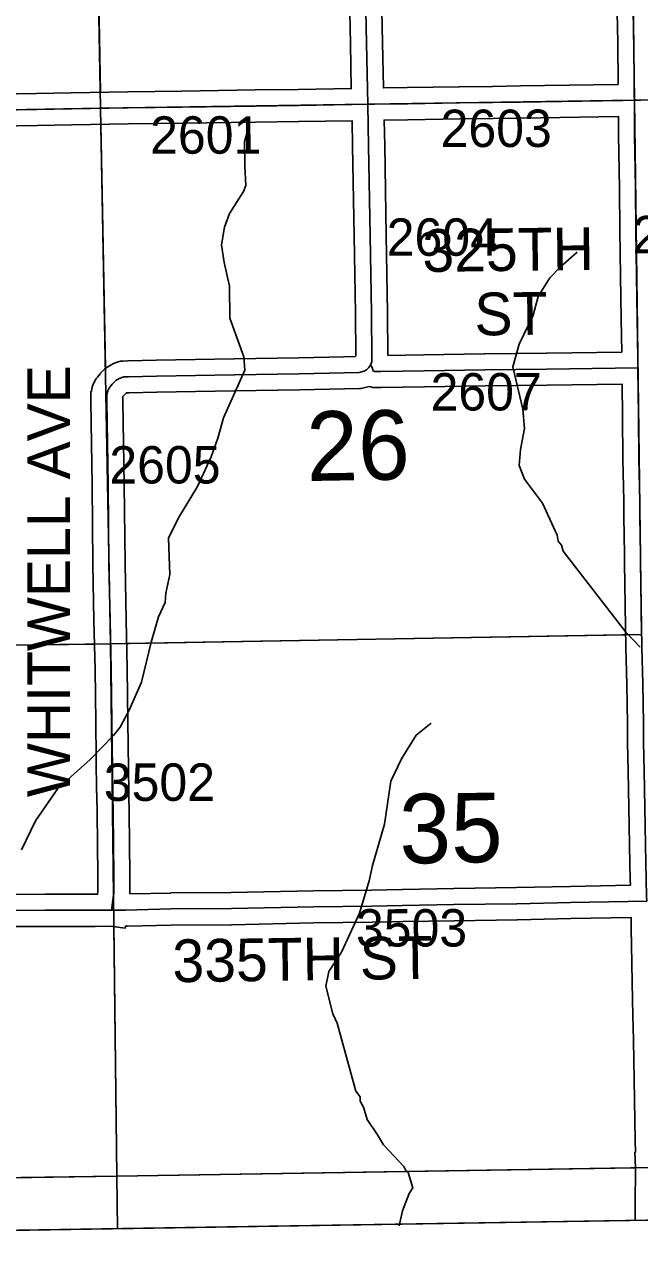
# Model space of a CAD drawing. Extents: x 23.6 to 68.7, y -63 to -29.
# Drawn here: x 54.643 to 55.794, y -57.633 to -55.332 of the extents above; entities that cross this region are included whole.
import ezdxf

# ---------------------------------------------------------------- set-up
doc = ezdxf.new("R2010")
doc.units = 0
for name, color, linetype in [('tdCoClipBndry', 7, 'Continuous'), ('tdCoCoBndry', 7, 'Continuous'), ('tdCoCoBndryPart', 7, 'Continuous'), ('tdCoHydroRiver', 7, 'Continuous'), ('tdCoSecRdNmbr', 7, 'Continuous'), ('tdCoSecRdTxt', 7, 'Continuous'), ('tdCoSecRteBand', 7, 'Continuous'), ('tdCoSecRteCL', 7, 'Continuous'), ('tdCoSectLine', 7, 'Continuous'), ('tdCoSectLinePart', 7, 'Continuous'), ('tdCoSectNmbr', 7, 'Continuous'), ('tdCoSurfGravel', 7, 'Continuous'), ('tdCoTwpBndryShd', 7, 'Continuous')]:
    doc.layers.add(name, color=color, linetype=linetype)

msp = doc.modelspace()

# ---------------------------------------------------------------- linework, layer by layer
at = {"layer": 'tdCoClipBndry'}
msp.add_lwpolyline([(48.4512, -33.5006), (56.4135, -33.3762), (56.4393, -33.3792), (56.4635, -33.3887), (56.4958, -33.4172), (56.511, -33.4483), (56.515, -33.4739), (56.5367, -34.4332), (56.5907, -38.4342), (56.6629, -42.4448), (56.8804, -55.4557), (56.9085, -56.4312), (56.9025, -56.8392), (56.9121, -57.4607), (56.9036, -57.4944), (56.8842, -57.5232), (56.8561, -57.5435), (56.8227, -57.553), (51.8233, -57.6334)], dxfattribs=at)
at = {"layer": 'tdCoCoBndry'}
for p, q in [((55.8172, -57.471), (54.8164, -57.4869)), ((54.8164, -57.4869), (55.8172, -57.471)), ((54.8164, -57.4869), (53.8174, -57.5025)), ((53.8174, -57.5025), (54.8164, -57.4869))]:
    msp.add_line(p, q, dxfattribs=at)
for points in [[(56.5284, -40.4484), (56.5463, -41.4474), (56.5633, -42.4465), (56.5785, -43.4411), (56.5946, -44.4414), (56.6119, -45.4382), (56.6301, -46.4017), (56.647, -47.4001), (56.6636, -48.3998), (56.6786, -49.3969), (56.6976, -50.3938), (56.712, -51.3894), (56.7304, -52.4659), (56.7487, -53.455), (56.7648, -54.458), (56.7808, -55.4579), (56.8089, -56.4341), (56.8029, -56.8393), (56.8127, -57.4536), (55.8172, -57.471), (54.8164, -57.4869), (53.8174, -57.5025), (52.8224, -57.5189), (51.8222, -57.5335)], [(51.8219, -57.5335), (52.8221, -57.5189), (53.8171, -57.5025), (54.816, -57.4869), (55.8169, -57.471), (56.8124, -57.4536)], [(51.8233, -57.6334), (56.8227, -57.553), (56.8561, -57.5435), (56.8842, -57.5232), (56.9036, -57.4944), (56.9121, -57.4607), (56.9119, -57.4521), (56.8127, -57.4536), (55.8172, -57.471), (54.8164, -57.4869), (53.8174, -57.5025), (52.8224, -57.5189), (51.8222, -57.5335)]]:
    msp.add_lwpolyline(points, dxfattribs=at)
at = {"layer": 'tdCoCoBndryPart'}
msp.add_lwpolyline([(53.847, -57.5021), (54.816, -57.4869), (55.7869, -57.4715)], dxfattribs=at)
at = {"layer": 'tdCoHydroRiver'}
for points in [[(55.0624, -55.5244), (55.0548, -55.5514), (55.0554, -55.5971), (55.0574, -55.6334), (55.0528, -55.6445), (55.0265, -55.6859), (55.0174, -55.7113), (55.0115, -55.7445), (55.0166, -55.7776), (55.0266, -55.8217), (55.0274, -55.8816), (55.0535, -55.9539), (55.0554, -55.9792), (55.0155, -56.0681), (55.0049, -56.1061), (54.9927, -56.141), (54.9666, -56.1965), (54.931, -56.2554), (54.9125, -56.2935), (54.9149, -56.3614), (54.9075, -56.3962), (54.9061, -56.4136), (54.8938, -56.4405), (54.8802, -56.4881), (54.8622, -56.5625), (54.8391, -56.6149), (54.8222, -56.6467), (54.8097, -56.6626), (54.7661, -56.7073), (54.7052, -56.7618), (54.6633, -56.8223), (54.6372, -56.8763)], [(55.7959, -56.4972), (55.7687, -56.4691), (55.6516, -56.3175), (55.6483, -56.3065), (55.6419, -56.2987), (55.6402, -56.2876), (55.6126, -56.228), (55.5789, -56.1826), (55.5691, -56.1575), (55.5719, -56.1275), (55.5793, -56.0879), (55.5757, -56.0516), (55.5573, -55.9729), (55.5694, -55.9302), (55.5956, -55.8762), (55.6046, -55.8413), (55.6263, -55.8063), (55.6466, -55.7855), (55.6778, -55.7583)], [(55.4046, -56.6394), (55.3765, -56.6619), (55.3486, -56.7064), (55.3286, -56.7477), (55.317, -56.8284), (55.2942, -56.906), (55.2883, -56.9345), (55.2701, -56.9947), (55.2363, -57.0678), (55.213, -57.1043), (55.2071, -57.1313), (55.2203, -57.1832), (55.2284, -57.2005), (55.2632, -57.3279), (55.2712, -57.3388), (55.2713, -57.3467), (55.2777, -57.3577), (55.2844, -57.3813), (55.3036, -57.4095), (55.3149, -57.4283), (55.3533, -57.4689), (55.3566, -57.4751), (55.3613, -57.4803)], [(55.3613, -57.4803), (55.3699, -57.509), (55.3634, -57.5197), (55.3506, -57.5519), (55.3442, -57.5797)]]:
    msp.add_lwpolyline(points, dxfattribs=at)
at = {"layer": 'tdCoSecRteBand'}
for points in [[(54.5532, -55.4631), (54.6653, -55.4612), (54.7303, -55.4599), (54.7303, -55.4599), (54.7303, -55.4599), (54.8363, -55.458), (54.8364, -55.458), (54.8365, -55.458), (54.9378, -55.4568), (55.0747, -55.4547), (55.0748, -55.4547), (55.0748, -55.4547), (55.1553, -55.4538), (55.2549, -55.4521), (55.2548, -55.4517), (55.2548, -55.4517), (55.2531, -55.3674), (55.2531, -55.3674), (55.2531, -55.3674), (55.25, -55.219)], [(55.31, -55.2178), (55.3131, -55.3661), (55.3148, -55.4509), (55.3597, -55.4503), (55.457, -55.4488), (55.4571, -55.4488), (55.4571, -55.4488), (55.5194, -55.4481), (55.5712, -55.4472), (55.5712, -55.4472), (55.5712, -55.4472), (55.7542, -55.4444), (55.7542, -55.444), (55.7542, -55.4439), (55.7542, -55.4438), (55.7537, -55.3661), (55.752, -55.2808)], [(54.5564, -56.9601), (54.6814, -56.9596), (54.6814, -56.9596), (54.6815, -56.9596), (54.7751, -56.9596), (54.7754, -56.9596), (54.7796, -56.9596), (54.7804, -56.9546), (54.7804, -56.9316), (54.7795, -56.8585), (54.7781, -56.77), (54.778, -56.7699), (54.778, -56.7698), (54.7766, -56.6373), (54.7754, -56.5387), (54.773, -56.4481), (54.773, -56.448), (54.773, -56.4479), (54.7711, -56.3419), (54.7711, -56.3418), (54.7711, -56.3417), (54.7695, -56.1941), (54.7671, -56.0373), (54.7671, -56.0368), (54.7671, -56.0363), (54.7673, -56.0241), (54.7674, -56.0209), (54.7681, -56.0178), (54.7698, -56.0107), (54.7706, -56.007), (54.7723, -56.0037), (54.7757, -55.9972), (54.7772, -55.9943), (54.7793, -55.9918), (54.7844, -55.9858), (54.7852, -55.9848), (54.7861, -55.9839), (54.7928, -55.9772), (54.7956, -55.9744), (54.799, -55.9724), (54.8052, -55.9688), (54.8074, -55.9676), (54.8098, -55.9667), (54.8181, -55.9636), (54.8225, -55.962), (54.827, -55.9618), (54.8364, -55.9613), (54.8368, -55.9613), (54.8372, -55.9612), (54.8893, -55.96), (54.8894, -55.96), (54.8895, -55.96), (55.0354, -55.9577), (55.0354, -55.9577), (55.0354, -55.9577), (55.1568, -55.9557), (55.2407, -55.9538), (55.2618, -55.9533), (55.2635, -55.9521), (55.2626, -55.8725), (55.2602, -55.7276), (55.2573, -55.5599), (55.2562, -55.5121), (55.1563, -55.5138), (55.1562, -55.5138), (55.1561, -55.5138), (55.0755, -55.5147), (54.9386, -55.5168), (54.9386, -55.5168), (54.9385, -55.5168), (54.8373, -55.518), (54.7315, -55.5199), (54.6665, -55.5212), (54.6664, -55.5212), (54.6664, -55.5212), (54.5543, -55.5231)], [(55.3235, -55.9512), (55.3909, -55.9502), (55.5043, -55.9485), (55.5043, -55.9485), (55.5043, -55.9485), (55.6206, -55.9469), (55.6207, -55.9469), (55.6207, -55.9469), (55.7613, -55.9451), (55.7601, -55.8834), (55.7601, -55.8832), (55.7601, -55.8831), (55.7591, -55.8026), (55.7577, -55.7181), (55.7577, -55.718), (55.7577, -55.718), (55.7567, -55.6383), (55.7557, -55.5716), (55.7557, -55.5716), (55.7557, -55.5715), (55.7553, -55.5397), (55.7553, -55.5396), (55.7553, -55.5394), (55.7552, -55.5044), (55.5722, -55.5072), (55.5204, -55.5081), (55.5203, -55.5081), (55.5202, -55.5081), (55.4579, -55.5088), (55.3606, -55.5103), (55.3605, -55.5103), (55.3605, -55.5103), (55.3162, -55.5109), (55.3173, -55.5585), (55.3173, -55.5586), (55.3173, -55.5587), (55.3202, -55.7266), (55.3202, -55.7266), (55.3202, -55.7266), (55.3226, -55.8716), (55.3226, -55.8717), (55.3226, -55.8717), (55.3235, -55.9512)], [(54.8404, -56.9589), (54.9166, -56.9572), (54.9168, -56.9571), (54.9171, -56.9571), (55.0299, -56.9565), (55.1831, -56.9533), (55.1833, -56.9533), (55.1834, -56.9533), (55.2928, -56.952), (55.3502, -56.9507), (55.3503, -56.9507), (55.3504, -56.9507), (55.4466, -56.949), (55.4466, -56.949), (55.4467, -56.949), (55.5644, -56.9472), (55.6648, -56.9449), (55.6649, -56.9449), (55.665, -56.9449), (55.7773, -56.9428), (55.7771, -56.9332), (55.7756, -56.8683), (55.7756, -56.8681), (55.7756, -56.868), (55.7751, -56.8318), (55.7746, -56.7975), (55.7731, -56.7295), (55.7731, -56.7294), (55.7731, -56.7293), (55.7722, -56.6756), (55.7722, -56.6755), (55.7722, -56.6754), (55.7719, -56.6407), (55.7706, -56.5666), (55.7691, -56.498), (55.7691, -56.498), (55.7691, -56.4979), (55.7676, -56.4193), (55.7676, -56.4193), (55.7676, -56.4192), (55.7663, -56.339), (55.7663, -56.3389), (55.7663, -56.3388), (55.7662, -56.3237), (55.765, -56.2528), (55.765, -56.2527), (55.765, -56.2526), (55.7648, -56.2236), (55.7634, -56.1451), (55.7634, -56.145), (55.7634, -56.1448), (55.7627, -56.0654), (55.7618, -56.0051), (55.6215, -56.0069), (55.5052, -56.0085), (55.3918, -56.0102), (55.3108, -56.0114), (55.3103, -56.0114), (55.3098, -56.0114), (55.2978, -56.0112), (55.2944, -56.0111), (55.2912, -56.0103), (55.2884, -56.0096), (55.2855, -56.0102), (55.276, -56.0124), (55.2731, -56.013), (55.2702, -56.0131), (55.2422, -56.0138), (55.2422, -56.0138), (55.2422, -56.0138), (55.1581, -56.0157), (55.158, -56.0157), (55.1579, -56.0157), (55.0363, -56.0176), (54.8905, -56.02), (54.839, -56.0212), (54.8347, -56.0214), (54.833, -56.0221), (54.8324, -56.0224), (54.8295, -56.0254), (54.8274, -56.0278), (54.8273, -56.028), (54.8272, -56.0284), (54.8271, -56.0369), (54.8294, -56.1933), (54.8294, -56.1933), (54.8294, -56.1934), (54.8311, -56.3409), (54.833, -56.4467), (54.8354, -56.5373), (54.8354, -56.5375), (54.8354, -56.5377), (54.8366, -56.6366), (54.8366, -56.6366), (54.8366, -56.6366), (54.838, -56.7691), (54.8395, -56.8576), (54.8395, -56.8576), (54.8395, -56.8577), (54.8404, -56.931), (54.8404, -56.9312), (54.8404, -56.9314), (54.8404, -56.9572), (54.8404, -56.9589)], [(55.7865, -57.5697), (55.7862, -57.5421), (55.7862, -57.5417), (55.7862, -57.5413), (55.7872, -57.4714), (55.7859, -57.4424), (55.7868, -57.4423), (55.7868, -57.4423), (55.7865, -57.4204), (55.7845, -57.3067), (55.783, -57.2329), (55.783, -57.2328), (55.783, -57.2328), (55.7821, -57.1864), (55.7807, -57.1246), (55.7807, -57.1245), (55.7807, -57.1244), (55.7801, -57.0886), (55.7801, -57.0886), (55.7801, -57.0886), (55.779, -57.023), (55.779, -57.023), (55.779, -57.023), (55.7788, -57.0028), (55.6661, -57.0049), (55.5657, -57.0072), (55.5656, -57.0072), (55.5655, -57.0072), (55.4476, -57.009), (55.3515, -57.0107), (55.2941, -57.012), (55.2939, -57.012), (55.2937, -57.012), (55.1842, -57.0133), (55.031, -57.0165), (55.0307, -57.0165), (55.0305, -57.0165), (54.9177, -57.0171), (54.8359, -57.019), (54.8359, -57.0191), (54.8324, -57.0191), (54.8324, -57.0191), (54.8322, -57.0191), (54.8318, -57.0191), (54.8312, -57.0232), (54.8037, -57.0194), (54.7755, -57.0196), (54.7754, -57.0196), (54.7752, -57.0196), (54.6816, -57.0196), (54.5567, -57.0201)]]:
    msp.add_lwpolyline(points, dxfattribs=at)
at = {"layer": 'tdCoSecRteCL'}
for points in [[(55.7851, -55.474), (55.7844, -55.4654), (55.7842, -55.4436), (55.7837, -55.3657), (55.782, -55.2802), (55.781, -55.2106), (55.7799, -55.1141), (55.7785, -55.026), (55.7773, -54.9284), (55.7758, -54.8249), (55.7744, -54.6962), (55.7726, -54.6075), (55.7714, -54.4753), (55.7895, -54.476), (55.8665, -54.474), (55.9741, -54.4722), (56.0203, -54.4714), (56.0579, -54.4707), (56.1904, -54.4687), (56.3726, -54.4646), (56.4632, -54.4628), (56.5696, -54.461), (56.6911, -54.4593), (56.7648, -54.457)], [(55.2855, -55.4811), (55.2831, -55.3668), (55.28, -55.2184)], [(55.7851, -55.474), (55.797, -55.4737), (55.9153, -55.4718), (55.999, -55.4702), (56.1194, -55.4682), (56.205, -55.4666), (56.3615, -55.4641), (56.416, -55.4632), (56.5594, -55.4609), (56.6239, -55.4599), (56.7726, -55.4581), (56.7808, -55.4579), (56.8112, -55.4568), (56.8785, -55.4553), (56.8804, -55.4553)], [(55.2855, -55.4811), (55.298, -55.4812), (55.3601, -55.4803), (55.4575, -55.4788), (55.5199, -55.4781), (55.5717, -55.4772), (55.7635, -55.4743), (55.7851, -55.474)], [(55.7913, -55.9748), (55.7916, -55.9573), (55.7901, -55.8828), (55.7891, -55.8022), (55.7877, -55.7176), (55.7867, -55.6378), (55.7857, -55.5712), (55.7853, -55.5393), (55.7851, -55.474)], [(53.7817, -55.5065), (53.8095, -55.5061), (53.9122, -55.5041), (54.1121, -55.5008), (54.1989, -55.4994), (54.306, -55.4974), (54.3718, -55.496), (54.4946, -55.4943), (54.5538, -55.4931), (54.6659, -55.4912), (54.7309, -55.4899), (54.8368, -55.488), (54.9382, -55.4868), (55.0751, -55.4847), (55.1558, -55.4838), (55.2565, -55.4821), (55.2855, -55.4811)], [(55.2909, -55.9695), (55.2931, -55.9635), (55.2935, -55.9554), (55.2926, -55.8721), (55.2902, -55.7271), (55.2873, -55.5592), (55.2855, -55.4822), (55.2855, -55.4811)], [(54.8057, -56.9894), (54.809, -56.9655), (54.8104, -56.9572), (54.8104, -56.9314), (54.8095, -56.8581), (54.808, -56.7695), (54.8066, -56.6369), (54.8054, -56.5381), (54.803, -56.4473), (54.8011, -56.3413), (54.7995, -56.1937), (54.7971, -56.0368), (54.7973, -56.0247), (54.799, -56.0175), (54.8023, -56.0111), (54.8073, -56.0051), (54.814, -55.9984), (54.8202, -55.9948), (54.8286, -55.9917), (54.8379, -55.9912), (54.89, -55.99), (55.0359, -55.9877), (55.1574, -55.9857), (55.2415, -55.9838), (55.2694, -55.9831), (55.279, -55.981), (55.2833, -55.9786), (55.2871, -55.9748), (55.2909, -55.9695)], [(55.2909, -55.9695), (55.2939, -55.9738), (55.2956, -55.9804), (55.2984, -55.9812), (55.3104, -55.9814), (55.3913, -55.9802), (55.5048, -55.9785), (55.6211, -55.9769), (55.7913, -55.9748)], [(55.8084, -56.9723), (55.8078, -56.9625), (55.8071, -56.9325), (55.8056, -56.8676), (55.8051, -56.8314), (55.8046, -56.797), (55.8031, -56.7288), (55.8022, -56.6751), (55.8019, -56.6403), (55.8006, -56.566), (55.7991, -56.4973), (55.7976, -56.4187), (55.7963, -56.3385), (55.7962, -56.3234), (55.795, -56.2523), (55.7948, -56.2233), (55.7934, -56.1446), (55.7927, -56.065), (55.7913, -55.9748)], [(54.8057, -56.9894), (54.832, -56.9891), (54.9173, -56.9871), (55.0303, -56.9865), (55.1838, -56.9833), (55.2934, -56.982), (55.3509, -56.9807), (55.4471, -56.979), (55.565, -56.9772), (55.6655, -56.9749), (55.8084, -56.9723)], [(54.5565, -56.9901), (54.6815, -56.9896), (54.7752, -56.9896), (54.8057, -56.9894)]]:
    msp.add_lwpolyline(points, dxfattribs=at)
at = {"layer": 'tdCoSectLine'}
for points in [[(55.7711, -54.4753), (55.7848, -55.474)], [(54.7673, -54.4916), (54.7854, -55.4889)], [(54.7854, -55.4889), (55.7848, -55.474)], [(55.7848, -55.474), (56.7804, -55.4579)], [(55.7848, -55.474), (55.7983, -56.4737)], [(53.7813, -55.5065), (54.7854, -55.4889)], [(54.7854, -55.4889), (54.8038, -56.4909)], [(53.8031, -56.5041), (54.8038, -56.4909)], [(54.8038, -56.4909), (55.7983, -56.4737)], [(54.8038, -56.4909), (54.816, -57.4869)], [(54.816, -57.4869), (55.8169, -57.471)], [(53.8171, -57.5025), (54.816, -57.4869)], [(54.816, -57.4869), (54.8168, -57.5853)]]:
    msp.add_lwpolyline(points, dxfattribs=at)
at = {"layer": 'tdCoSectLinePart'}
for points in [[(54.7677, -54.5143), (54.7849, -55.4589)], [(54.786, -55.5188), (54.7944, -55.9754)], [(53.8328, -56.5037), (54.7741, -56.4913)], [(54.834, -56.4904), (55.7683, -56.4743)], [(54.8103, -57.0192), (54.816, -57.4869)], [(54.816, -57.4869), (55.7869, -57.4715)], [(53.847, -57.5021), (54.816, -57.4869)], [(54.816, -57.4869), (54.8168, -57.5853)]]:
    msp.add_lwpolyline(points, dxfattribs=at)
at = {"layer": 'tdCoSurfGravel'}
for points in [[(55.2855, -55.4811), (55.2831, -55.3668), (55.28, -55.2184), (55.2774, -55.0554), (55.2752, -54.9119), (55.2731, -54.8023), (55.2719, -54.7359), (55.2705, -54.6207), (55.2699, -54.5001), (55.2693, -54.4822)], [(55.7948, -56.2233), (55.7934, -56.1446), (55.7927, -56.065), (55.7913, -55.9748), (55.7916, -55.9573), (55.7901, -55.8828), (55.7891, -55.8022), (55.7877, -55.7176), (55.7867, -55.6378), (55.7857, -55.5712), (55.7853, -55.5393), (55.7851, -55.474), (55.7844, -55.4654), (55.7842, -55.4436), (55.7837, -55.3657), (55.782, -55.2802), (55.781, -55.2106), (55.7799, -55.1141), (55.7785, -55.026), (55.7773, -54.9284), (55.7758, -54.8249), (55.7744, -54.6962), (55.7726, -54.6075), (55.7714, -54.4753)], [(54.5538, -55.4931), (54.6659, -55.4912), (54.7309, -55.4899), (54.8368, -55.488), (54.9382, -55.4868), (55.0751, -55.4847), (55.1558, -55.4838), (55.2565, -55.4821), (55.2855, -55.4811), (55.298, -55.4812), (55.3601, -55.4803), (55.4575, -55.4788), (55.5199, -55.4781), (55.5717, -55.4772), (55.7635, -55.4743), (55.7851, -55.474), (55.797, -55.4737)], [(55.2909, -55.9695), (55.2931, -55.9635), (55.2935, -55.9554), (55.2926, -55.8721), (55.2902, -55.7271), (55.2873, -55.5592), (55.2855, -55.4822), (55.2855, -55.4811)], [(54.8057, -56.9894), (54.809, -56.9655), (54.8104, -56.9572), (54.8104, -56.9314), (54.8095, -56.8581), (54.808, -56.7695), (54.8066, -56.6369), (54.8054, -56.5381), (54.803, -56.4473), (54.8011, -56.3413), (54.7995, -56.1937), (54.7971, -56.0368), (54.7973, -56.0247), (54.799, -56.0175), (54.8023, -56.0111), (54.8073, -56.0051), (54.814, -55.9984), (54.8202, -55.9948), (54.8286, -55.9917), (54.8379, -55.9912), (54.89, -55.99), (55.0359, -55.9877), (55.1574, -55.9857), (55.2415, -55.9838), (55.2694, -55.9831), (55.279, -55.981), (55.2833, -55.9786), (55.2871, -55.9748), (55.2909, -55.9695)], [(55.2909, -55.9695), (55.2939, -55.9738), (55.2956, -55.9804), (55.2984, -55.9812), (55.3104, -55.9814), (55.3913, -55.9802), (55.5048, -55.9785), (55.6211, -55.9769), (55.7913, -55.9748)], [(54.5565, -56.9901), (54.6815, -56.9896), (54.7752, -56.9896), (54.8057, -56.9894), (54.832, -56.9891), (54.9173, -56.9871), (55.0303, -56.9865), (55.1838, -56.9833), (55.2934, -56.982), (55.3509, -56.9807), (55.4471, -56.979), (55.565, -56.9772), (55.6655, -56.9749), (55.8084, -56.9723)]]:
    msp.add_lwpolyline(points, dxfattribs=at)
at = {"layer": 'tdCoTwpBndryShd'}
msp.add_lwpolyline([(56.8124, -57.4536), (55.8169, -57.471), (54.816, -57.4869), (53.8171, -57.5025), (52.8221, -57.5189), (51.8219, -57.5335)], dxfattribs=at)

# ---------------------------------------------------------------- texts
at = {"layer": 'tdCoSecRdNmbr'}
for s, rotation, p in [('2603', 0.0419, (55.422, -55.5615)), ('2601', 0.0415, (54.8781, -55.574)), ('2604', 0.0418, (55.3211, -55.765)), ('2502', 0.0422, (55.7815, -55.7603)), ('2607', 0.0419, (55.4032, -56.0545)), ('2605', 0.0415, (54.8018, -56.1911)), ('3502', 0.0415, (54.7914, -56.7849)), ('3503', 0.0418, (55.2635, -57.0575))]:
    msp.add_text(s, height=0.07, rotation=rotation, dxfattribs=at).set_placement(p)
at = {"layer": 'tdCoSecRdTxt'}
for s, rotation, p in [('325TH ', 0.712, (55.3884, -55.7953)), ('ST', 0.712, (55.4858, -55.9141)), ('WHITWELL AVE', 90, (54.7284, -56.7778)), ('335TH ST', 0.8024, (54.9204, -57.1243))]:
    msp.add_text(s, height=0.08, rotation=rotation, dxfattribs=at).set_placement(p)
at = {"layer": 'tdCoSectNmbr'}
for s, rotation, p in [('26', 1.0417, (55.1718, -56.1865)), ('35', 1.0418, (55.3457, -56.9024))]:
    msp.add_text(s, height=0.13, rotation=rotation, dxfattribs=at).set_placement(p)

doc.saveas('drawing.dxf')
